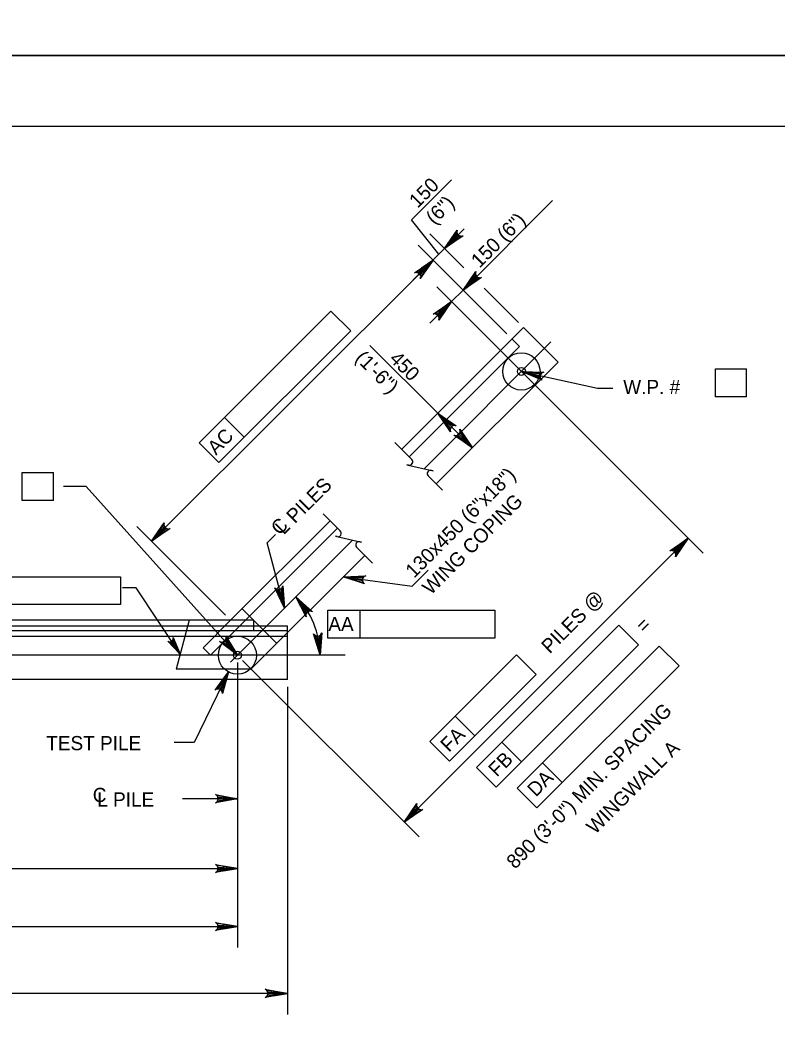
# Model space of a CAD drawing. Extents: x 635440 to 640306, y 296653 to 298484.
# Drawn here: x 638830 to 638990, y 297044.1 to 297255 of the extents above; entities that cross this region are included whole.
import ezdxf

# ---------------------------------------------------------------- set-up
doc = ezdxf.new("R2010")
doc.units = 0
for name, color, linetype in [('2', 7, 'Continuous'), ('4', 7, 'Continuous'), ('5', 7, 'Continuous'), ('PLT-BNDY', 7, 'Continuous')]:
    doc.layers.add(name, color=color, linetype=linetype)

msp = doc.modelspace()

# ---------------------------------------------------------------- linework, layer by layer
at = {"layer": '2'}
for p, q in [((638475.46, 297232.46), (639261.46, 297232.46)), ((638910.64, 297164.14), (638936.41, 297189.91)), ((638936.41, 297189.91), (638943.72, 297182.61)), ((638917.95, 297156.83), (638943.72, 297182.61)), ((638874.5, 297128), (638895.53, 297149.03)), ((638878.78, 297117.66), (638902.84, 297141.72)), ((638854.52, 297134.85), (638851.65, 297134.85)), ((638863.86, 297120.84), (638854.52, 297134.85)), ((638884.24, 297123.13), (638876.93, 297130.43)), ((638874.5, 297128), (638627.92, 297128)), ((638865.75, 297128), (638862.99, 297117.66)), ((638886.48, 297115.45), (638886.48, 297125.37)), ((638878.78, 297117.66), (638862.99, 297117.66)), ((638886.48, 297115.45), (638617.08, 297115.45))]:
    msp.add_line(p, q, dxfattribs=at)
msp.add_lwpolyline([(638863.86, 297120.84), (638861.21, 297123.56), (638861.54, 297123.43), (638861.83, 297123.44), (638862.06, 297123.55), (638862.24, 297123.72), (638862.37, 297123.98), (638862.37, 297124.33), (638863.86, 297120.84), (638862.37, 297123.98), (638862.24, 297123.72), (638863.86, 297120.84), (638862.06, 297123.55), (638861.83, 297123.44), (638863.86, 297120.84), (638861.54, 297123.43)], dxfattribs=at)
at = {"layer": '4'}
for p, q in [((638933.98, 297187.48), (638935.54, 297185.91)), ((638912.2, 297162.57), (638935.54, 297185.91)), ((638870.25, 297120.62), (638897.09, 297147.46)), ((638874.5, 297128), (638868.68, 297122.18)), ((638879.39, 297128), (638874.5, 297128)), ((638879.39, 297125.78), (638879.39, 297128)), ((638617.08, 297126.85), (638886.48, 297126.85)), ((638886.48, 297125.78), (638617.08, 297125.78)), ((638886.48, 297125.37), (638886.48, 297126.85)), ((638617.08, 297124.64), (638886.48, 297124.64)), ((638870.25, 297120.62), (638868.68, 297122.18))]:
    msp.add_line(p, q, dxfattribs=at)
for points in [[(638935.95, 297180.63), (638952.07, 297177.08), (638955.29, 297177.08)], [(638875.93, 297120.62), (638843.96, 297156.3), (638839.19, 297156.3)], [(638898.31, 297137.19), (638912.9, 297135.23), (638916.27, 297138.59)]]:
    msp.add_lwpolyline(points, dxfattribs=at)
for points in [[(638935.95, 297180.63), (638938.78, 297179.76), (638938.89, 297180.24)], [(638898.31, 297137.19), (638901.2, 297136.55), (638901.26, 297137.03)], [(638875.93, 297120.62), (638874.14, 297122.98), (638873.78, 297122.65)]]:
    msp.add_lwpolyline(points, close=True, dxfattribs=at)
for centre, radius in [((638935.95, 297180.63), 3.94), ((638875.93, 297120.62), 4.02)]:
    msp.add_circle(centre, radius, dxfattribs=at)
at = {"layer": '5'}
for p, q in [((638912.7, 297212.66), (638921.21, 297221.16)), ((638923.63, 297197.83), (638942.56, 297216.76)), ((638918.49, 297205.4), (638912.7, 297212.66)), ((638923.79, 297202.54), (638916.58, 297209.75)), ((638919.71, 297206.62), (638923.88, 297210.79)), ((638932.89, 297188.57), (638914.14, 297207.31)), ((638914.84, 297201.75), (638919.71, 297206.62)), ((638857.79, 297144.7), (638917.27, 297204.18)), ((638915.18, 297202.09), (638913.1, 297200.01)), ((638932.89, 297188.57), (638920.5, 297200.96)), ((638918.06, 297198.52), (638947.68, 297168.91)), ((638923.63, 297197.82), (638921.19, 297195.39)), ((638935.32, 297191), (638928.06, 297198.26)), ((638921.19, 297195.39), (638916.63, 297190.83)), ((638867.85, 297165.55), (638895.69, 297193.39)), ((638895.69, 297193.39), (638899.87, 297189.22)), ((638872.03, 297161.38), (638899.87, 297189.22)), ((638915.38, 297160.06), (638942.18, 297186.87)), ((638918.29, 297171.79), (638903.94, 297186.14)), ((638976.96, 297181.15), (638983.56, 297181.15)), ((638976.96, 297175.24), (638976.96, 297181.15)), ((638983.56, 297175.24), (638983.56, 297181.15)), ((638918.89, 297172.39), (638921.42, 297174.92)), ((638983.56, 297175.24), (638976.96, 297175.24)), ((638925.59, 297164.48), (638918.29, 297171.79)), ((638873.2, 297170.9), (638877.37, 297166.72)), ((638926.19, 297165.08), (638928.73, 297167.61)), ((638947.68, 297168.91), (638974.35, 297142.23)), ((638867.85, 297165.55), (638872.03, 297161.38)), ((638909.2, 297165.58), (638912.78, 297162)), ((638830.46, 297159.24), (638837.05, 297159.24)), ((638830.46, 297153.34), (638830.46, 297159.24)), ((638837.05, 297153.34), (638837.05, 297159.24)), ((638916.22, 297158.56), (638919.27, 297155.51)), ((638837.05, 297153.34), (638830.46, 297153.34)), ((638894.08, 297150.48), (638897.66, 297146.89)), ((638873.41, 297129.09), (638854.66, 297147.83)), ((638874.47, 297119.16), (638900.27, 297144.96)), ((638882.23, 297144.41), (638883.96, 297146.14)), ((638885.88, 297130.57), (638882.23, 297144.41)), ((638911.2, 297085.34), (638971.22, 297145.36)), ((638901.1, 297143.46), (638904.5, 297140.06)), ((638873.41, 297129.09), (638861.02, 297141.48)), ((638809.98, 297137.22), (638851.19, 297137.22)), ((638851.19, 297137.22), (638851.19, 297131.31)), ((638851.19, 297131.31), (638809.98, 297131.31)), ((638895.02, 297130.14), (638930.32, 297130.14)), ((638895.02, 297124.24), (638895.02, 297130.14)), ((638901.86, 297124.24), (638901.86, 297130.14)), ((638930.32, 297130.14), (638930.32, 297124.24)), ((638926.47, 297096.89), (638956.54, 297126.95)), ((638956.54, 297126.95), (638960.71, 297122.78)), ((638930.32, 297124.24), (638895.02, 297124.24)), ((638930.65, 297092.71), (638960.71, 297122.78)), ((638935.04, 297092.5), (638965.11, 297122.56)), ((638965.11, 297122.56), (638969.28, 297118.39)), ((638898.7, 297120.62), (638605.79, 297120.62)), ((638875.93, 297119.08), (638875.93, 297058.82)), ((638877.02, 297119.53), (638914.33, 297082.21)), ((638916.58, 297102.37), (638934.92, 297120.72)), ((638934.92, 297120.72), (638939.1, 297116.54)), ((638874.04, 297117.07), (638866.77, 297102.17)), ((638939.22, 297088.32), (638969.28, 297118.39)), ((638920.76, 297098.2), (638939.1, 297116.54)), ((638886.48, 297113.91), (638886.48, 297044.67)), ((638921.93, 297107.72), (638926.1, 297103.54)), ((638866.77, 297102.17), (638862.57, 297102.17)), ((638916.58, 297102.37), (638920.76, 297098.2)), ((638931.82, 297102.23), (638935.99, 297098.06)), ((638940.39, 297097.84), (638944.56, 297093.67)), ((638926.47, 297096.89), (638930.65, 297092.71)), ((638935.04, 297092.5), (638939.22, 297088.32)), ((638875.93, 297090.26), (638864.31, 297090.26)), ((638626.29, 297075.51), (638875.93, 297075.51)), ((638755.24, 297063.25), (638875.93, 297063.25)), ((638886.48, 297049.1), (638617.08, 297049.1))]:
    msp.add_line(p, q, dxfattribs=at)
for points in [[(638919.71, 297206.62), (638922.39, 297210.53), (638922.31, 297210.1), (638922.4, 297209.75), (638922.58, 297209.49), (638922.84, 297209.31), (638923.19, 297209.22), (638923.62, 297209.3), (638919.71, 297206.62), (638923.19, 297209.22), (638922.84, 297209.31), (638919.71, 297206.62), (638922.58, 297209.49), (638922.4, 297209.75), (638919.71, 297206.62), (638922.31, 297210.1)], [(638917.27, 297204.18), (638914.59, 297200.27), (638914.67, 297200.7), (638914.58, 297201.05), (638914.4, 297201.31), (638914.14, 297201.49), (638913.79, 297201.58), (638913.36, 297201.5), (638917.27, 297204.18), (638913.79, 297201.58), (638914.14, 297201.49), (638917.27, 297204.18), (638914.4, 297201.31), (638914.58, 297201.05), (638917.27, 297204.18), (638914.67, 297200.7)], [(638923.63, 297197.83), (638926.31, 297201.74), (638926.23, 297201.31), (638926.32, 297200.96), (638926.5, 297200.7), (638926.76, 297200.52), (638927.11, 297200.43), (638927.54, 297200.5), (638923.63, 297197.83), (638927.11, 297200.43), (638926.76, 297200.52), (638923.63, 297197.83), (638926.5, 297200.7), (638926.32, 297200.96), (638923.63, 297197.83), (638926.23, 297201.31)], [(638921.19, 297195.39), (638918.52, 297191.48), (638918.59, 297191.91), (638918.5, 297192.26), (638918.32, 297192.52), (638918.06, 297192.7), (638917.71, 297192.79), (638917.28, 297192.71), (638921.19, 297195.39), (638917.71, 297192.79), (638918.06, 297192.7), (638921.19, 297195.39), (638918.32, 297192.52), (638918.5, 297192.26), (638921.19, 297195.39), (638918.59, 297191.91)], [(638935.95, 297180.63), (638940.69, 297180.48), (638940.28, 297180.32), (638940.04, 297180.05), (638939.91, 297179.76), (638939.9, 297179.44), (638940.01, 297179.1), (638940.31, 297178.78), (638935.95, 297180.63), (638940.01, 297179.1), (638939.9, 297179.44), (638935.95, 297180.63), (638939.91, 297179.76), (638940.04, 297180.05), (638935.95, 297180.63), (638940.28, 297180.32)], [(638918.29, 297171.79), (638922.2, 297169.11), (638921.77, 297169.19), (638921.42, 297169.1), (638921.16, 297168.92), (638920.98, 297168.66), (638920.89, 297168.31), (638920.97, 297167.88), (638918.29, 297171.79), (638920.89, 297168.31), (638920.98, 297168.66), (638918.29, 297171.79), (638921.16, 297168.92), (638921.42, 297169.1), (638918.29, 297171.79), (638921.77, 297169.19)], [(638925.59, 297164.48), (638921.68, 297167.16), (638922.11, 297167.08), (638922.46, 297167.17), (638922.72, 297167.35), (638922.91, 297167.61), (638923, 297167.96), (638922.92, 297168.4), (638925.59, 297164.48), (638923, 297167.96), (638922.91, 297167.61), (638925.59, 297164.48), (638922.72, 297167.35), (638922.46, 297167.17), (638925.59, 297164.48), (638922.11, 297167.08)], [(638912.1, 297160.81), (638911.75, 297160.89), (638917.29, 297159.62), (638916.92, 297159.71)], [(638857.79, 297144.7), (638860.47, 297148.62), (638860.39, 297148.19), (638860.48, 297147.83), (638860.67, 297147.58), (638860.93, 297147.39), (638861.28, 297147.3), (638861.71, 297147.38), (638857.79, 297144.7), (638861.28, 297147.3), (638860.93, 297147.39), (638857.79, 297144.7), (638860.67, 297147.58), (638860.48, 297147.83), (638857.79, 297144.7), (638860.39, 297148.19)], [(638896.98, 297145.71), (638896.63, 297145.79), (638902.17, 297144.52), (638901.8, 297144.61)], [(638971.22, 297145.36), (638968.54, 297141.45), (638968.62, 297141.88), (638968.53, 297142.23), (638968.35, 297142.49), (638968.09, 297142.67), (638967.74, 297142.76), (638967.31, 297142.68), (638971.22, 297145.36), (638967.74, 297142.76), (638968.09, 297142.67), (638971.22, 297145.36), (638968.35, 297142.49), (638968.53, 297142.23), (638971.22, 297145.36), (638968.62, 297141.88)], [(638898.31, 297137.19), (638903.04, 297137.43), (638902.65, 297137.23), (638902.43, 297136.94), (638902.33, 297136.64), (638902.34, 297136.32), (638902.48, 297135.99), (638902.8, 297135.69), (638898.31, 297137.19), (638902.48, 297135.99), (638902.34, 297136.32), (638898.31, 297137.19), (638902.33, 297136.64), (638902.43, 297136.94), (638898.31, 297137.19), (638902.65, 297137.23)], [(638885.88, 297130.57), (638883.85, 297134.85), (638884.18, 297134.57), (638884.53, 297134.47), (638884.85, 297134.5), (638885.13, 297134.63), (638885.39, 297134.89), (638885.54, 297135.3), (638885.88, 297130.57), (638885.39, 297134.89), (638885.13, 297134.63), (638885.88, 297130.57), (638884.85, 297134.5), (638884.53, 297134.47), (638885.88, 297130.57), (638884.18, 297134.57)], [(638888.28, 297132.96), (638891.82, 297129.81), (638891.4, 297129.94), (638891.04, 297129.9), (638890.76, 297129.75), (638890.55, 297129.51), (638890.42, 297129.18), (638890.44, 297128.74), (638888.28, 297132.96), (638890.42, 297129.18), (638890.55, 297129.51), (638888.28, 297132.96), (638890.76, 297129.75), (638891.04, 297129.9), (638888.28, 297132.96), (638891.4, 297129.94)], [(638893.42, 297120.62), (638892.04, 297125.16), (638892.33, 297124.83), (638892.66, 297124.68), (638892.97, 297124.66), (638893.28, 297124.75), (638893.57, 297124.97), (638893.78, 297125.35), (638893.42, 297120.62), (638893.57, 297124.97), (638893.28, 297124.75), (638893.42, 297120.62), (638892.97, 297124.66), (638892.66, 297124.68), (638893.42, 297120.62), (638892.33, 297124.83)], [(638875.93, 297120.62), (638872.17, 297123.5), (638872.59, 297123.4), (638872.95, 297123.47), (638873.22, 297123.64), (638873.42, 297123.89), (638873.53, 297124.24), (638873.47, 297124.67), (638875.93, 297120.62), (638873.53, 297124.24), (638873.42, 297123.89), (638875.93, 297120.62), (638873.22, 297123.64), (638872.95, 297123.47), (638875.93, 297120.62), (638872.59, 297123.4)], [(638874.04, 297117.07), (638872.78, 297112.5), (638872.72, 297112.93), (638872.52, 297113.23), (638872.26, 297113.42), (638871.96, 297113.51), (638871.59, 297113.48), (638871.21, 297113.26), (638874.04, 297117.07), (638871.59, 297113.48), (638871.96, 297113.51), (638874.04, 297117.07), (638872.26, 297113.42), (638872.52, 297113.23), (638874.04, 297117.07), (638872.72, 297112.93)], [(638875.93, 297090.26), (638871.27, 297089.39), (638871.63, 297089.64), (638871.81, 297089.95), (638871.87, 297090.26), (638871.81, 297090.58), (638871.63, 297090.89), (638871.27, 297091.14), (638875.93, 297090.26), (638871.63, 297090.89), (638871.81, 297090.58), (638875.93, 297090.26), (638871.87, 297090.26), (638871.81, 297089.95), (638875.93, 297090.26), (638871.63, 297089.64)], [(638911.2, 297085.34), (638913.88, 297089.26), (638913.8, 297088.83), (638913.89, 297088.48), (638914.08, 297088.22), (638914.33, 297088.03), (638914.69, 297087.94), (638915.12, 297088.02), (638911.2, 297085.34), (638914.69, 297087.94), (638914.33, 297088.03), (638911.2, 297085.34), (638914.08, 297088.22), (638913.89, 297088.48), (638911.2, 297085.34), (638913.8, 297088.83)], [(638875.93, 297075.51), (638871.27, 297074.64), (638871.63, 297074.88), (638871.81, 297075.2), (638871.87, 297075.51), (638871.81, 297075.82), (638871.63, 297076.13), (638871.27, 297076.38), (638875.93, 297075.51), (638871.63, 297076.13), (638871.81, 297075.82), (638875.93, 297075.51), (638871.87, 297075.51), (638871.81, 297075.2), (638875.93, 297075.51), (638871.63, 297074.88)], [(638875.93, 297063.25), (638871.27, 297062.38), (638871.63, 297062.62), (638871.81, 297062.94), (638871.87, 297063.25), (638871.81, 297063.56), (638871.63, 297063.87), (638871.27, 297064.12), (638875.93, 297063.25), (638871.63, 297063.87), (638871.81, 297063.56), (638875.93, 297063.25), (638871.87, 297063.25), (638871.81, 297062.94), (638875.93, 297063.25), (638871.63, 297062.62)], [(638886.48, 297049.1), (638881.82, 297048.23), (638882.18, 297048.48), (638882.36, 297048.79), (638882.42, 297049.1), (638882.36, 297049.42), (638882.18, 297049.73), (638881.82, 297049.98), (638886.48, 297049.1), (638882.18, 297049.73), (638882.36, 297049.42), (638886.48, 297049.1), (638882.42, 297049.1), (638882.36, 297048.79), (638886.48, 297049.1), (638882.18, 297048.48)]]:
    msp.add_lwpolyline(points, dxfattribs=at)
for points in [[(638921.45, 297209.05), (638922.14, 297208.36), (638919.71, 297206.62)], [(638914.84, 297202.44), (638915.53, 297201.75), (638917.27, 297204.18)], [(638925.37, 297200.26), (638926.07, 297199.56), (638923.63, 297197.82)], [(638918.76, 297193.65), (638919.45, 297192.95), (638921.19, 297195.39)], [(638920.72, 297170.05), (638920.03, 297169.35), (638918.29, 297171.79)], [(638923.86, 297166.92), (638923.16, 297166.22), (638925.59, 297164.48)], [(638859.53, 297147.14), (638860.23, 297146.44), (638857.79, 297144.7)], [(638968.78, 297143.62), (638969.48, 297142.93), (638971.22, 297145.36)], [(638885.6, 297133.55), (638884.65, 297133.3), (638885.88, 297130.57)], [(638872.98, 297089.77), (638872.98, 297090.76), (638875.93, 297090.26)], [(638912.94, 297087.78), (638913.64, 297087.08), (638911.2, 297085.34)], [(638872.98, 297076), (638872.98, 297075.01), (638875.93, 297075.51)], [(638872.98, 297063.74), (638872.98, 297062.76), (638875.93, 297063.25)], [(638883.53, 297049.59), (638883.53, 297048.61), (638886.48, 297049.1)]]:
    msp.add_lwpolyline(points, close=True, dxfattribs=at)
for centre in [(638935.95, 297180.63), (638875.93, 297120.62)]:
    msp.add_circle(centre, 0.85, dxfattribs=at)
for centre, radius, start, end in [((638912.28, 297161.5), 0.71, 255, 45), ((638916.76, 297159.02), 0.71, 77.1328, 219.6714), ((638897.16, 297146.39), 0.71, 255, 45), ((638901.64, 297143.91), 0.71, 77.1328, 219.6714), ((638876.1, 297120.62), 17.32, 0.0009, 45.394)]:
    msp.add_arc(centre, radius, start, end, dxfattribs=at)
at = {"layer": 'PLT-BNDY'}
for points in [[(638435.46, 297841.46), (639276.46, 297841.46), (639276.46, 297247.46), (638435.46, 297247.46)], [(638435.46, 297247.46), (639276.46, 297247.46), (639276.46, 296653.46), (638435.46, 296653.46)]]:
    msp.add_lwpolyline(points, close=True, dxfattribs=at)

# ---------------------------------------------------------------- texts
at = {"layer": '5'}
for s, height, rotation, p in [('150', 3, 45, (638914.03, 297215.02)), ('(6")', 3, 45, (638917.57, 297211.49)), ('150 (6")', 3, 45, (638927.11, 297202.36)), ('(1\'-6")', 3, 315, (638900.64, 297183.22)), ('450', 3, 315, (638907.86, 297183.07)), ('AC', 3, 45, (638871.4, 297162.8)), ('130x450 (6"x18")', 3.0001, 45, (638913.26, 297136.75)), ('L PILES', 3, 45, (638885.72, 297145.94)), ('WING COPING', 3.0001, 45, (638916.8, 297133.21)), ('C', 3, 45, (638884.82, 297145.81)), ('PILES @', 3, 44.9382, (638941.97, 297120.79)), ('=', 3, 44.9382, (638961.93, 297125.13)), ('890 (3\'-0") MIN. SPACING', 3.0001, 45, (638934.61, 297075.25)), ('FA', 3, 44.9382, (638920.65, 297099.94)), ('WINGWALL A', 3, 45, (638951.52, 297082.6)), ('FB', 3, 44.9382, (638930.77, 297094.73)), ('DA', 3, 44.9382, (638939.01, 297090.5))]:
    msp.add_text(s, height=height, rotation=rotation, dxfattribs=at).set_placement(p)
for s, p in [('W.P. #', (638957.48, 297175.84)), ('AA', (638895.15, 297125.72)), ('TEST PILE', (638835.52, 297100.53)), ('C', (638845.35, 297089.57)), ('L PILE', (638846.3, 297088.61))]:
    msp.add_text(s, height=3, dxfattribs=at).set_placement(p)

doc.saveas('drawing.dxf')
